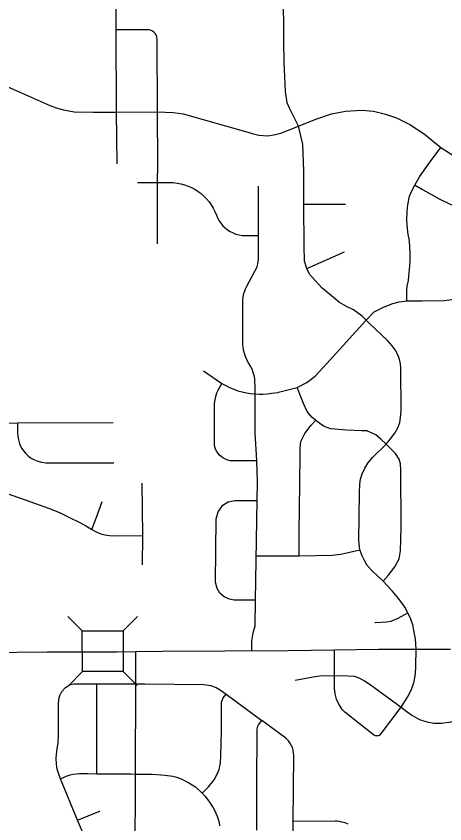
# Model space of a CAD drawing. Extents: x -1403959 to 81668, y -1400582 to 11018.
# Drawn here: x 7105.7 to 7169.4, y 9278 to 9398 of the extents above; entities that cross this region are included whole.
import ezdxf

# ---------------------------------------------------------------- set-up
doc = ezdxf.new("R2010")
doc.units = 0
for name, color, linetype in [('tdCiSecText', 7, 'Continuous'), ('tdCiSectNmbr', 7, 'Continuous'), ('tdCiSectTwpRng', 7, 'Continuous')]:
    doc.layers.add(name, color=color, linetype=linetype)

msp = doc.modelspace()

# ---------------------------------------------------------------- linework, layer by layer
at = {"layer": 'tdCiSecText'}
for points in [[(7113.38, 9308.81), (7115.53, 9306.68), (7121.58, 9306.71)], [(7123.71, 9308.85), (7121.58, 9306.71), (7121.6, 9300.66)], [(7113.42, 9298.48), (7115.55, 9300.63), (7115.53, 9306.68)], [(7123.7, 9298.57), (7121.6, 9300.66), (7115.55, 9300.63)]]:
    msp.add_lwpolyline(points, dxfattribs=at)
at = {"layer": 'tdCiSectNmbr'}
for points in [[(7101.18, 9303.49), (7110.29, 9303.58), (7120.66, 9303.56), (7123.5, 9303.65)], [(7123.36, 9272.54), (7123.43, 9285.39), (7123.43, 9285.42), (7123.48, 9298.81), (7123.5, 9303.65)], [(7123.5, 9303.65), (7127.37, 9303.67)], [(7127.37, 9303.67), (7146.06, 9303.78), (7152.99, 9303.88)], [(7152.99, 9303.88), (7159.5, 9303.97), (7165.09, 9303.97), (7170.2, 9303.97)]]:
    msp.add_lwpolyline(points, dxfattribs=at)
at = {"layer": 'tdCiSectTwpRng'}
for points in [[(7146.28, 9384.35), (7145.96, 9385.17), (7145.71, 9386.81), (7145.5, 9391.17), (7145.46, 9394.25), (7145.39, 9401.96), (7145.39, 9405.95), (7145.15, 9414.53), (7145.12, 9417.37), (7145.04, 9423.96), (7145.03, 9425.3), (7144.86, 9426.4), (7144.52, 9427.31), (7143.92, 9428.34), (7143.14, 9429.28), (7142.39, 9430.22), (7141.91, 9430.89), (7141.52, 9431.51), (7141.18, 9432.3), (7141.01, 9433.08), (7140.88, 9433.83), (7140.8, 9438.82), (7140.67, 9448.87)], [(7120.7, 9376.07), (7120.63, 9383.76), (7120.55, 9396.01), (7120.56, 9400.31)], [(7126.74, 9376.11), (7126.68, 9383.82), (7126.64, 9394.63), (7126.6, 9394.93), (7126.5, 9395.23), (7126.37, 9395.44), (7126.17, 9395.66), (7125.95, 9395.82), (7125.76, 9395.92), (7125.53, 9395.99), (7125.24, 9396.02), (7120.55, 9396.01)], [(7096.26, 9388.03), (7101.99, 9388.02), (7102.64, 9388), (7103.65, 9387.78), (7104.49, 9387.51), (7105.69, 9386.97), (7110.59, 9384.79), (7111.67, 9384.4), (7112.75, 9384.1), (7114.33, 9383.79), (7117.12, 9383.77), (7120.63, 9383.76), (7126.68, 9383.82), (7129.02, 9383.69), (7130.5, 9383.53), (7139.76, 9380.89), (7140.76, 9380.6), (7141.72, 9380.33), (7143.08, 9380.25), (7144.21, 9380.46), (7145.03, 9380.65)], [(7145.03, 9380.65), (7147.65, 9381.66), (7150.22, 9382.74), (7152.53, 9383.52), (7154.6, 9383.92), (7157.04, 9384.06), (7158.75, 9383.91), (7160.57, 9383.45), (7162.19, 9382.9), (7164.18, 9381.91), (7166.29, 9380.55), (7168.76, 9378.52), (7170.54, 9377.37), (7172.48, 9376.33), (7175.1, 9375.44), (7176.9, 9374.95), (7178.48, 9374.53), (7180.33, 9374.46), (7182.98, 9374.48), (7186.07, 9374.44), (7188.76, 9374.44), (7190.88, 9374.39), (7192.67, 9374.35), (7193.19, 9374.37)], [(7147.65, 9381.66), (7146.28, 9384.35)], [(7159.39, 9291.11), (7159.69, 9291.17), (7159.96, 9291.48), (7162.86, 9295.36), (7163.82, 9296.82), (7164.41, 9298), (7164.82, 9299.16), (7165.02, 9300.29), (7165.06, 9301.46), (7165.09, 9303.97), (7164.99, 9305.48), (7164.78, 9306.78), (7164.6, 9307.58), (7164.31, 9308.43), (7163.86, 9309.37), (7163.41, 9310.2), (7163, 9310.85), (7162.3, 9311.76), (7161.55, 9312.62), (7160.2, 9314.09), (7158.6, 9315.57), (7157.85, 9316.4), (7157.42, 9317.15), (7157.08, 9317.84), (7156.74, 9318.73), (7156.61, 9320.09), (7156.69, 9327.22), (7156.72, 9328.5), (7156.83, 9329.24), (7157.07, 9330), (7157.47, 9330.86), (7157.94, 9331.59), (7158.64, 9332.45), (7160.65, 9334.44), (7161.29, 9335.2), (7161.94, 9336.06), (7162.37, 9336.87), (7162.67, 9337.65), (7162.8, 9338.41), (7162.86, 9339.35), (7162.84, 9345.76), (7162.78, 9346.38), (7162.62, 9347.08), (7162.41, 9347.69), (7161.98, 9348.43), (7161.56, 9349.05), (7160.84, 9349.82), (7158.18, 9352.38), (7157.08, 9353.45), (7155.81, 9354.39), (7154.77, 9354.88), (7153.74, 9355.46), (7152.23, 9356.74), (7151.17, 9357.63), (7150.1, 9358.76), (7149.26, 9359.7), (7148.86, 9360.51), (7148.51, 9361.64), (7148.48, 9363.9), (7148.44, 9369.92), (7148.41, 9374.98), (7148.29, 9379.01), (7147.65, 9381.66)], [(7147.65, 9381.66), (7147.65, 9381.66)], [(7163.72, 9355.73), (7163.71, 9357.24), (7163.77, 9357.89), (7163.96, 9358.76), (7164.02, 9359.41), (7164.14, 9360.4), (7164.22, 9361.55), (7164.22, 9362.65), (7164.16, 9363.89), (7164.06, 9364.94), (7163.91, 9365.57), (7163.75, 9366.99), (7163.73, 9367.72), (7163.75, 9368.99), (7163.87, 9370.01), (7164.14, 9371.26), (7164.5, 9372.16), (7164.91, 9372.93), (7165.6, 9374.14), (7167.06, 9376.19), (7168.76, 9378.52)], [(7126.68, 9364.2), (7126.68, 9373.31), (7126.74, 9376.11)], [(7123.72, 9373.31), (7126.68, 9373.31), (7128.49, 9373.31), (7129.05, 9373.29), (7129.61, 9373.23), (7130.17, 9373.13), (7130.71, 9372.98), (7131.24, 9372.79), (7131.76, 9372.57), (7132.25, 9372.3), (7132.73, 9371.99), (7133.18, 9371.66), (7133.6, 9371.28), (7133.99, 9370.88), (7134.35, 9370.45), (7134.68, 9369.99), (7134.97, 9369.5), (7135.22, 9369), (7135.44, 9368.48), (7135.61, 9368.05), (7135.83, 9367.63), (7136.1, 9367.25), (7136.4, 9366.89), (7136.73, 9366.56), (7137.1, 9366.27), (7137.49, 9366.02), (7137.91, 9365.81), (7138.35, 9365.64), (7138.8, 9365.53), (7139.26, 9365.45), (7139.73, 9365.43), (7141.7, 9365.43)], [(7139.35, 9352.1), (7139.35, 9355.76), (7139.4, 9356.21), (7139.49, 9356.65), (7139.61, 9357.09), (7139.78, 9357.51), (7139.98, 9357.91), (7141.17, 9360.15), (7141.34, 9360.49), (7141.48, 9360.85), (7141.59, 9361.21), (7141.66, 9361.59), (7141.7, 9361.97), (7141.7, 9362.35), (7141.7, 9365.43), (7141.7, 9372.78)], [(7164.97, 9372.9), (7166.06, 9372.28), (7168.54, 9370.88), (7170.26, 9370.03), (7171.56, 9369.54), (7174.9, 9368.5), (7176.61, 9368.13), (7177.54, 9367.96), (7178.68, 9367.89), (7182.34, 9367.73), (7185.15, 9367.79), (7186.59, 9367.76), (7188.5, 9367.96)], [(7148.44, 9370.07), (7148.97, 9370.07)], [(7148.97, 9370.07), (7154.63, 9370.09)], [(7148.86, 9360.51), (7154.49, 9363.03)], [(7144.65, 9342.14), (7147.45, 9342.86), (7148.86, 9343.59), (7150.13, 9344.56), (7151.85, 9346.41), (7157.64, 9352.8), (7158.87, 9354.09), (7160.28, 9354.8), (7161.65, 9355.31), (7162.56, 9355.57), (7163.72, 9355.73), (7165.99, 9355.73), (7169.33, 9355.76), (7170.69, 9355.96)], [(7141.54, 9328.86), (7141.47, 9331.96), (7141.18, 9336.1), (7141.18, 9341.89), (7141.18, 9343.16), (7141.17, 9343.65), (7141.13, 9344.14), (7141.04, 9344.62), (7140.91, 9345.1), (7140.73, 9345.56), (7140.52, 9346), (7140.28, 9346.43), (7140.03, 9346.86), (7139.82, 9347.31), (7139.65, 9347.78), (7139.52, 9348.26), (7139.42, 9348.74), (7139.36, 9349.24), (7139.35, 9349.73), (7139.35, 9352.1)], [(7133.54, 9345.31), (7136.26, 9343.47), (7136.82, 9343.14), (7137.41, 9342.84), (7138.01, 9342.59), (7138.62, 9342.37), (7139.25, 9342.19), (7139.89, 9342.05), (7140.53, 9341.95), (7141.18, 9341.89), (7141.8, 9341.87), (7142.41, 9341.88), (7143.03, 9341.92), (7143.64, 9342), (7143.6, 9341.99), (7144.63, 9342.13)], [(7141.47, 9331.96), (7137.85, 9331.96), (7137.49, 9331.98), (7137.14, 9332.06), (7136.8, 9332.18), (7136.48, 9332.34), (7136.18, 9332.55), (7135.92, 9332.79), (7135.68, 9333.06), (7135.49, 9333.36), (7135.33, 9333.69), (7135.22, 9334.03), (7135.16, 9334.38), (7135.14, 9334.74), (7135.14, 9339.96), (7135.17, 9340.49), (7135.25, 9341.01), (7135.37, 9341.53), (7135.53, 9342.04), (7135.74, 9342.54), (7135.98, 9343.01), (7136.26, 9343.47)], [(7157.89, 9336.38), (7157.82, 9336.41), (7156.99, 9336.39), (7154.83, 9336.5), (7152.37, 9336.72), (7151.35, 9337.13), (7150.61, 9337.63), (7150.18, 9337.99), (7149.63, 9338.44), (7148.91, 9339.31), (7148.36, 9340.49), (7147.45, 9342.86)], [(7144.63, 9342.13), (7144.65, 9342.14)], [(7103.27, 9337.57), (7105.91, 9337.58), (7120.13, 9337.65)], [(7105.91, 9337.58), (7105.91, 9336), (7105.94, 9335.64), (7106.03, 9335.09), (7106.14, 9334.68), (7106.32, 9334.22), (7106.56, 9333.78), (7106.79, 9333.43), (7107.07, 9333.1), (7107.5, 9332.68), (7107.86, 9332.41), (7108.42, 9332.09), (7108.92, 9331.89), (7109.45, 9331.74), (7110.11, 9331.66), (7120.19, 9331.65)], [(7147.75, 9317.86), (7147.71, 9321.65), (7147.8, 9324.61), (7147.9, 9332.78), (7147.88, 9333.91), (7147.99, 9334.85), (7148.56, 9336), (7149.52, 9337.26), (7150.14, 9337.94)], [(7160.2, 9314.09), (7160.97, 9314.94), (7161.95, 9316.2), (7162.58, 9317.4), (7162.8, 9318.56), (7162.82, 9320.28), (7162.87, 9322.19), (7162.85, 9330.58), (7162.8, 9331.53), (7162.58, 9332.19), (7162.04, 9333.06), (7161.21, 9333.87), (7160.65, 9334.44), (7159.84, 9335.19), (7159.12, 9335.83), (7157.89, 9336.38)], [(7124.5, 9320.85), (7124.41, 9328.65)], [(7141.5, 9326.05), (7141.54, 9328.85)], [(7102.34, 9327.9), (7103.29, 9327.47), (7106.35, 9326.42), (7110.53, 9324.93), (7112.12, 9324.28), (7113.74, 9323.5), (7115.15, 9322.8), (7116.16, 9322.26), (7116.94, 9321.76), (7117.68, 9321.37), (7118.28, 9321.13), (7118.89, 9320.94), (7119.57, 9320.85), (7120.47, 9320.83), (7124.5, 9320.85)], [(7141.26, 9311.24), (7138.07, 9311.24), (7137.38, 9311.4), (7136.62, 9311.74), (7135.97, 9312.29), (7135.57, 9312.98), (7135.3, 9313.93), (7135.42, 9323.32), (7135.68, 9324.37), (7136.39, 9325.35), (7137.21, 9325.86), (7138.18, 9326.05), (7141.5, 9326.05)], [(7140.68, 9303.75), (7140.68, 9305.21), (7140.89, 9306.42), (7141.22, 9307.45), (7141.26, 9311.24), (7141.5, 9326.05)], [(7116.94, 9321.76), (7117.61, 9323.42), (7118.49, 9325.92)], [(7124.49, 9316.48), (7124.5, 9320.78)], [(7124.5, 9320.78), (7124.5, 9320.85)], [(7141.36, 9317.83), (7144.31, 9317.84), (7147.75, 9317.86), (7152.61, 9317.92), (7153.92, 9318.08), (7156.74, 9318.73)], [(7159.05, 9307.94), (7160.71, 9308.02), (7161.42, 9308.15), (7162.43, 9308.58), (7163.86, 9309.37)], [(7163.86, 9309.37), (7163.86, 9309.37)], [(7158.98, 9307.94), (7159.05, 9307.94)], [(7152.97, 9300.04), (7154.95, 9300.02), (7155.95, 9299.94), (7156.59, 9299.71), (7157.45, 9299.27), (7158.3, 9298.74), (7162.86, 9295.36), (7163.75, 9294.64), (7164.45, 9294.16), (7165.17, 9293.75), (7165.62, 9293.53), (7166.03, 9293.39), (7166.73, 9293.18), (7167.75, 9293), (7168.85, 9292.97), (7170.29, 9293.2), (7171.52, 9293.6), (7174.1, 9295), (7175.32, 9296.18), (7176.17, 9297.34), (7176.79, 9298.65), (7177.07, 9299.7), (7177.17, 9300.47), (7177.16, 9303.97)], [(7159.38, 9291.11), (7159.06, 9291.11), (7158.79, 9291.25), (7154.52, 9294.59), (7154.16, 9294.95), (7153.6, 9295.82), (7153.29, 9296.54), (7153.06, 9297.34), (7152.99, 9298.16), (7152.97, 9300.04), (7152.99, 9303.88)], [(7147.16, 9299.35), (7149.82, 9299.87), (7150.79, 9300), (7152.97, 9300.04)], [(7115.95, 9275.9), (7114.83, 9278.55), (7112.29, 9284.72), (7112.29, 9284.72), (7111.97, 9285.56), (7111.79, 9286.12), (7111.69, 9286.87), (7111.67, 9287.77), (7111.77, 9288.84), (7111.94, 9290.06), (7112, 9291.13), (7112.01, 9295.79), (7112.06, 9296.55), (7112.2, 9297.08), (7112.49, 9297.67), (7113.03, 9298.28), (7113.69, 9298.65)], [(7113.69, 9298.65), (7113.79, 9298.71), (7114.29, 9298.83), (7117.7, 9298.8), (7121.63, 9298.81)], [(7117.67, 9285.47), (7117.7, 9298.8)], [(7121.63, 9298.81), (7123.48, 9298.81), (7124.81, 9298.8), (7133.64, 9298.71), (7134.57, 9298.59), (7135.43, 9298.29), (7136.01, 9297.94), (7136.87, 9297.29), (7142.17, 9293.36)], [(7135.97, 9277.72), (7135.88, 9278.19), (7135.76, 9278.66), (7135.6, 9279.12), (7135.41, 9279.56), (7135.19, 9279.99), (7134.9, 9280.55), (7134.57, 9281.08), (7134.21, 9281.59), (7133.81, 9282.07), (7133.35, 9282.59), (7134.25, 9283.52), (7135.09, 9284.54), (7135.47, 9285.2), (7135.84, 9286.11), (7136.03, 9287.06), (7136.1, 9288.11), (7136.18, 9291.86), (7136.18, 9295.49), (7136.22, 9296.12), (7136.43, 9296.73), (7136.87, 9297.29)], [(7141.44, 9277.07), (7141.45, 9284.11), (7141.51, 9291.6), (7141.48, 9291.83), (7141.49, 9292.07), (7141.53, 9292.29), (7141.6, 9292.52), (7141.7, 9292.72), (7142.17, 9293.36)], [(7146.83, 9263.69), (7146.84, 9270.08), (7146.85, 9276.39), (7146.86, 9278.36), (7146.93, 9288.16), (7146.91, 9288.56), (7146.84, 9288.95), (7146.73, 9289.34), (7146.57, 9289.7), (7146.37, 9290.04), (7146.13, 9290.36), (7145.86, 9290.65), (7145.55, 9290.9), (7142.17, 9293.36)], [(7159.39, 9291.11), (7159.38, 9291.11)], [(7159.39, 9291.11), (7159.39, 9291.11)], [(7112.3, 9284.72), (7112.84, 9284.97), (7113.27, 9285.15), (7113.71, 9285.29), (7114.16, 9285.4), (7114.62, 9285.46), (7115.09, 9285.49), (7116.36, 9285.49), (7117.67, 9285.47), (7118.34, 9285.47), (7120.46, 9285.45)], [(7120.46, 9285.45), (7122.72, 9285.43), (7123.43, 9285.42), (7124.16, 9285.42), (7125.91, 9285.4), (7126.61, 9285.37), (7127.77, 9285.26), (7128.95, 9285.12), (7129.59, 9284.94), (7130.23, 9284.7), (7131.35, 9284.13), (7132.32, 9283.51), (7133.35, 9282.59)], [(7114.83, 9278.55), (7117.96, 9279.86), (7118.14, 9279.95)], [(7155.03, 9277.97), (7154.55, 9278.15), (7154.05, 9278.29), (7153.72, 9278.36), (7153.39, 9278.4), (7153.06, 9278.41), (7146.86, 9278.36)]]:
    msp.add_lwpolyline(points, dxfattribs=at)

doc.saveas('drawing.dxf')
